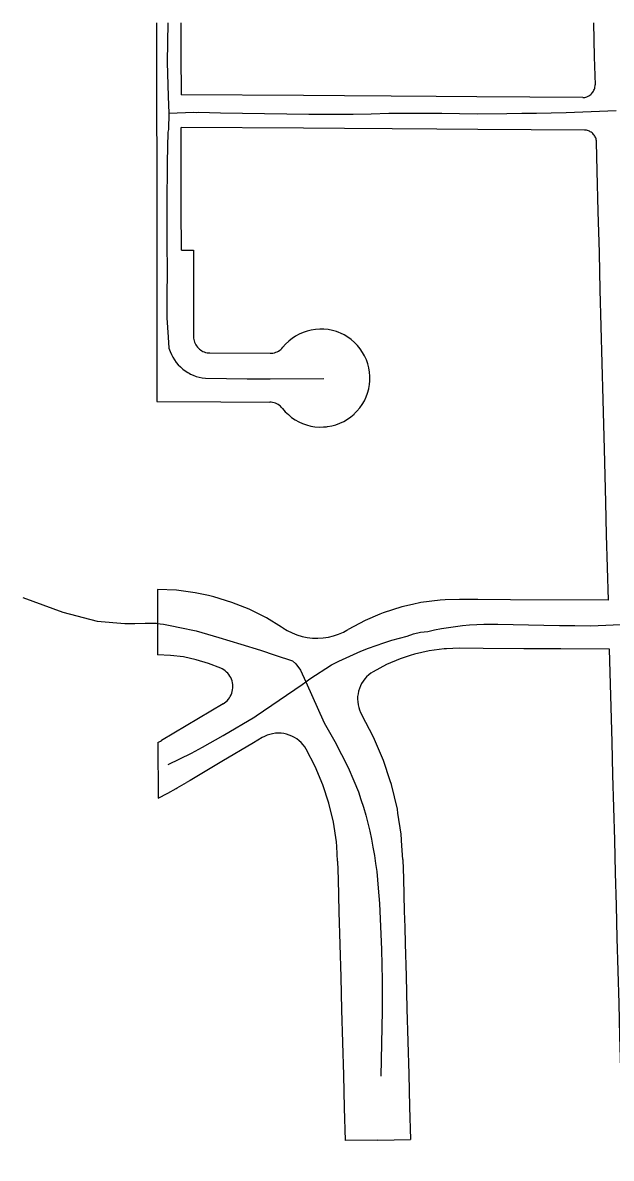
# Model space of a CAD drawing. Extents: x -2233 to 187241, y 4582 to 150524.
# Drawn here: x 111562 to 112283, y 61631 to 63022 of the extents above; entities that cross this region are included whole.
import ezdxf

# ---------------------------------------------------------------- set-up
doc = ezdxf.new("R2010")
doc.units = 0
doc.layers.add('GE_X_CL_2000', color=7, linetype='Continuous')
doc.layers.add('RW_X_Fee_RW', color=7, linetype='Continuous')

msp = doc.modelspace()

# ---------------------------------------------------------------- linework, layer by layer
at = {"layer": 'GE_X_CL_2000'}
for points in [[(111740, 63021.6), (111739.5, 62973.5), (111740.7, 62931.1), (111741.6, 62910.9)], [(111741.6, 62910.9), (111740.8, 62890.9), (111740.1, 62887.5), (111739.4, 62850.8), (111739.2, 62832.9), (111739, 62815), (111738.9, 62797.1), (111738.9, 62779.1), (111738.9, 62761.2), (111739, 62743.3), (111739.2, 62725.4), (111739.5, 62707.8), (111739, 62696.3), (111738.8, 62684.3), (111738.8, 62672.3), (111739.1, 62660.3), (111739.6, 62648.3), (111740.4, 62636.3), (111741.6, 62623.2), (111743.1, 62618.8), (111744.5, 62615.3), (111746.3, 62611.9), (111748.2, 62608.7), (111750.5, 62605.6), (111752.9, 62602.7), (111755.6, 62600), (111758.4, 62597.5), (111761.4, 62595.2), (111764.6, 62593.1), (111766.2, 62592.3)], [(111741.6, 62910.9), (111772, 62912), (111775.1, 62911.8), (111777.6, 62912), (111804.5, 62911.3), (111831.6, 62910.7), (111858.7, 62910.3), (111885.9, 62909.9), (111913, 62909.7), (111940.1, 62909.6), (111967.4, 62909.6), (111989.2, 62910.2), (112010.8, 62910.7), (112032.5, 62911), (112054.1, 62911), (112075.8, 62910.9), (112097.5, 62910.5), (112119.3, 62909.9), (112155.6, 62910.4), (112173.7, 62910.7), (112191.8, 62911), (112209.9, 62911.4), (112228, 62911.7), (112289.4, 62914.2)], [(111766.2, 62592.3), (111768, 62591.3), (111771.4, 62589.8), (111775, 62588.5), (111778.7, 62587.4), (111782.4, 62586.7), (111786.3, 62586.2), (111812.1, 62585.8), (111837.4, 62585.5), (111865.4, 62585.5), (111931.2, 62586)], [(111562.4, 62317.5), (111611.4, 62299.8), (111653.5, 62288.6), (111687.4, 62285.8), (111699.9, 62286), (111712.4, 62286.3), (111726.3, 62286.2), (111730.6, 62285.6), (111735, 62285.1), (111745, 62283.1), (111754.9, 62281.1), (111774.8, 62277), (111802.5, 62268.7), (111829.5, 62260.5), (111853.6, 62253.2), (111871.6, 62247.2), (111892.9, 62240.2), (111897, 62236.6), (111902.8, 62228.5), (111909.3, 62214.5)], [(111909.3, 62214.5), (111914.2, 62217.9), (111940.6, 62235), (111949.5, 62239.5), (111958.5, 62243.9), (111967.6, 62248), (111976.8, 62251.9), (111986, 62255.5), (111995.4, 62259), (112004.8, 62262.2), (112014.4, 62265.2), (112023.9, 62268), (112033.3, 62270.5), (112041.3, 62273), (112049.7, 62275.4), (112058.6, 62276), (112066.9, 62277.9), (112075.4, 62279.6), (112084, 62281.1), (112092.6, 62282.3), (112101.2, 62283.3), (112109.8, 62284.1), (112118.5, 62284.6), (112127.1, 62284.9), (112135.8, 62285), (112144.4, 62284.8), (112163.2, 62284.4), (112182.1, 62284.1), (112200.9, 62283.7), (112219.8, 62283.5), (112238.6, 62283.3), (112258, 62283.1), (112304.4, 62285.1)], [(111740.7, 62113.1), (111769.3, 62127.2), (111782.7, 62134.4), (111807.9, 62148.5), (111846.9, 62171.7), (111848.2, 62172.8), (111904.6, 62211.3), (111909.3, 62214.5)], [(111909.3, 62214.5), (111931.7, 62164.1), (111944.8, 62141.3), (111960.9, 62109.6), (111968.1, 62093.1), (111973.7, 62079.7), (111976.8, 62070.3), (111979.8, 62060.7), (111982.6, 62051), (111985.1, 62041.3), (111987.5, 62031.5), (111989.6, 62021.7), (111991.5, 62011.8), (111993.2, 62001.8), (111994.7, 61991.9), (111996, 61981.9), (111997.1, 61971.9), (111997.9, 61961.8), (111999.3, 61943), (112000.4, 61924.2), (112001.3, 61905.4), (112002, 61886.6), (112002.5, 61867.8), (112002.8, 61849), (112002.9, 61830.2), (112002.7, 61811.3), (112001.2, 61731.6)]]:
    msp.add_lwpolyline(points, dxfattribs=at)
at = {"layer": 'RW_X_Fee_RW'}
for p, q in [((111726.1, 63021.6), (111726.6, 62743.4)), ((111726.6, 62743.4), (111726.9, 62557.6)), ((111756.8, 62743.2), (111771.5, 62743.1)), ((111791.6, 62617.2), (111865.4, 62616.8)), ((111727.5, 62327.6), (111727.6, 62287.6)), ((111727.6, 62287.6), (111727.7, 62247.6)), ((111807.8, 62187.3), (111732.6, 62142.7)), ((111997.3, 61653), (111957.3, 61652.8)), ((111997.3, 61653), (112037.3, 61653.7))]:
    msp.add_line(p, q, dxfattribs=at)
for points in [[(111756.2, 63021.6), (111756.2, 62982.9), (111756.4, 62933.3)], [(112261.5, 63021.6), (112262.6, 62979.7), (112263.5, 62945.5)], [(112248.4, 62930.1), (112249.7, 62930.1), (112251.1, 62930.2), (112252.4, 62930.6), (112253.6, 62931), (112254.9, 62931.5), (112256.1, 62932.1), (112257.2, 62932.9), (112258.2, 62933.7), (112259.2, 62934.6), (112260.1, 62935.6), (112260.9, 62936.7), (112261.6, 62937.8), (112262.2, 62939), (112262.7, 62940.2), (112263.1, 62941.5), (112263.3, 62942.8), (112263.5, 62944.2), (112263.5, 62945.5)], [(112248.4, 62930.1), (112118.9, 62930.9), (112068.9, 62931.3), (112013.9, 62931.6), (111956.4, 62932), (111906.4, 62932.3), (111756.4, 62933.3)], [(112250.4, 62890.1), (112119.9, 62890.9), (112069.9, 62891.2), (112014.9, 62891.6), (111956.4, 62892), (111906.4, 62892.3), (111756.4, 62893.3)], [(111756.8, 62743.2), (111756.7, 62793.2), (111756.6, 62843.2), (111756.4, 62893.3)], [(112265.3, 62875.5), (112265.2, 62876.8), (112265, 62878), (112264.7, 62879.3), (112264.3, 62880.5), (112263.8, 62881.7), (112263.2, 62882.8), (112262.5, 62883.9), (112261.7, 62884.9), (112260.8, 62885.8), (112259.9, 62886.7), (112258.8, 62887.4), (112257.7, 62888.1), (112256.6, 62888.7), (112255.4, 62889.2), (112254.2, 62889.6), (112253, 62890), (112251.7, 62890.1), (112250.4, 62890.1)], [(112268.8, 62739.5), (112268.8, 62740.3), (112267.5, 62790.3), (112266.2, 62840.3), (112265.3, 62875.5)], [(111771.5, 62743.1), (111771.6, 62682.9), (111771.7, 62637.2)], [(112276.6, 62434.3), (112274.9, 62499.2), (112273.4, 62559.6), (112272.2, 62604.6), (112271.1, 62649.5), (112269.9, 62694.5), (112268.8, 62739.5)], [(111880.6, 62549.2), (111884, 62545.2), (111887.8, 62541.6), (111891.8, 62538.3), (111896.1, 62535.4), (111900.6, 62532.9), (111905.3, 62530.7), (111910.2, 62529), (111915.2, 62527.7), (111920.4, 62526.8), (111925.5, 62526.4), (111930.7, 62526.5), (111934.7, 62526.8), (111935.9, 62527), (111941, 62527.9), (111946, 62529.2), (111950.9, 62531), (111955.6, 62533.3), (111960.1, 62535.9), (111964.3, 62538.8), (111968.3, 62542.2), (111969, 62542.9), (111971.9, 62545.9), (111975.3, 62549.8), (111978.3, 62554.1), (111980.9, 62558.6), (111983.1, 62563.3), (111984.9, 62568.1), (111986.2, 62573.2), (111986.8, 62576.4), (111987.2, 62578.3), (111987.6, 62583.4), (111987.7, 62588.6), (111987.2, 62593.8), (111986.4, 62598.9), (111985.1, 62603.9), (111983.4, 62608.8), (111981.2, 62613.6), (111978.7, 62617.9), (111975.7, 62622.4), (111972.4, 62626.4), (111968.8, 62630.1), (111964.9, 62633.5), (111960.7, 62636.5), (111956.2, 62639.2), (111951.5, 62641.5), (111949.8, 62642.1), (111946.7, 62643.3), (111941.7, 62644.7), (111936.6, 62645.7), (111931.4, 62646.3), (111926.3, 62646.4), (111921.1, 62646), (111915.9, 62645.2), (111910.9, 62644), (111906, 62642.3), (111901.2, 62640.2), (111896.7, 62637.7), (111892.4, 62634.9), (111890.8, 62633.6), (111888.3, 62631.6), (111884.5, 62628.1), (111881.1, 62624.2)], [(111771.7, 62637.2), (111771.8, 62635.4), (111772, 62633.7), (111772.4, 62632), (111772.9, 62630.4), (111773.6, 62628.8), (111774.4, 62627.2), (111775.3, 62625.8), (111776.4, 62624.4), (111777.6, 62623.1), (111778.8, 62621.9), (111780.2, 62620.9), (111781.7, 62619.9), (111783.2, 62619.1), (111784.8, 62618.5), (111786.5, 62617.9), (111788.2, 62617.5), (111789.9, 62617.3), (111791.6, 62617.2)], [(111865.4, 62616.8), (111867.2, 62616.8), (111869, 62617.1), (111870.8, 62617.5), (111872.5, 62618), (111874.1, 62618.7), (111875.7, 62619.5), (111877.2, 62620.5), (111878.6, 62621.6), (111879.9, 62622.8), (111881.1, 62624.2)], [(111726.9, 62557.6), (111805.1, 62557.1), (111865.1, 62556.8)], [(111880.6, 62549.2), (111879.5, 62550.5), (111878.2, 62551.8), (111876.8, 62552.9), (111875.3, 62553.9), (111873.7, 62554.7), (111872.1, 62555.5), (111870.4, 62556), (111868.6, 62556.4), (111866.9, 62556.7), (111865.1, 62556.8)], [(112279.8, 62314.3), (112278.7, 62354.3), (112277.7, 62394.3), (112276.6, 62434.3)], [(111880.9, 62280.5), (111879.5, 62281.4), (111861.1, 62292.6), (111840, 62303.2), (111818.7, 62311.7), (111796.5, 62318.5), (111789.8, 62320), (111773.8, 62323.5), (111750.7, 62326.5), (111727.5, 62327.6)], [(112097.4, 62315.4), (112079.8, 62314.7), (112073.6, 62314.4), (112050, 62311.4), (112039.8, 62309.1), (112026.7, 62306.2), (112004, 62298.9), (111999.7, 62297.1), (111982, 62289.6), (111961, 62278.3)], [(112279.8, 62314.3), (112159.8, 62315), (112119.8, 62315.2), (112097.4, 62315.4)], [(111880.9, 62280.5), (111886.5, 62277.1), (111892.3, 62274.3), (111898.3, 62271.9), (111904.6, 62270), (111910.9, 62268.8), (111917.4, 62268), (111919.5, 62268), (111923.9, 62267.8), (111930.4, 62268.2), (111936.8, 62269.2), (111943.1, 62270.7), (111949.3, 62272.7), (111955.3, 62275.3), (111959.5, 62277.6), (111961, 62278.3)], [(112097.1, 62255.4), (112081.4, 62254.7), (112078.7, 62254.6), (112060.4, 62252.3), (112042.4, 62248.2), (112037.2, 62246.6), (112024.9, 62242.6), (112007.9, 62235.4), (111991.6, 62226.8)], [(112281.4, 62254.2), (112221.4, 62254.6), (112176.3, 62254.9), (112126.3, 62255.2), (112097.1, 62255.4)], [(112301.1, 61516.8), (112298.3, 61620.7), (112297.2, 61660.7), (112296.2, 61700.7), (112295.1, 61740.6), (112294, 61780.6), (112293, 61820.6), (112291.9, 61860.6), (112290.8, 61900.6), (112289.8, 61940.6), (112288.7, 61980.6), (112287.6, 62020.6), (112286.6, 62060.5), (112285.5, 62100.5), (112284.4, 62140.5), (112281.4, 62254.2)], [(111805, 62231.2), (111790.2, 62236.9), (111774.9, 62241.5), (111759.4, 62244.8), (111743.6, 62246.8), (111727.7, 62247.6)], [(111807.8, 62187.3), (111809.6, 62188.5), (111811.3, 62189.9), (111812.9, 62191.3), (111814.3, 62193), (111815.6, 62194.7), (111816.7, 62196.6), (111817.7, 62198.5), (111818.5, 62200.5), (111819.1, 62202.6), (111819.6, 62204.7), (111819.8, 62206.9), (111819.9, 62209), (111819.7, 62211.2), (111819.4, 62213.3), (111818.9, 62215.4), (111818.2, 62217.5), (111817.3, 62219.5), (111816.3, 62221.4), (111815.1, 62223.2), (111813.7, 62224.9), (111812.2, 62226.4), (111810.6, 62227.9), (111808.8, 62229.1), (111806.9, 62230.2), (111805, 62231.2)], [(111991.6, 62226.8), (111988.8, 62224.9), (111986.2, 62222.8), (111983.7, 62220.5), (111981.5, 62218), (111979.4, 62215.3), (111977.6, 62212.5), (111976.1, 62209.5), (111974.8, 62206.3), (111973.9, 62203.1), (111973.2, 62199.8), (111972.7, 62196.5), (111972.6, 62193.1), (111972.8, 62189.7), (111973.2, 62186.4), (111974, 62183.1), (111975, 62179.9), (111976.3, 62176.8), (111977.9, 62173.8)], [(112028.2, 61996.9), (112027, 62013.6), (112026, 62027.8), (112022.1, 62053.5), (112021.4, 62058.4), (112014.1, 62088.5), (112012.6, 62093.2), (112004.4, 62117.9), (111992.3, 62146.4), (111977.9, 62173.8)], [(111728.1, 62140), (111729.6, 62140.9), (111731.1, 62141.8), (111732.6, 62142.7)], [(111855.6, 62146), (111845, 62139.7), (111806.3, 62116.7), (111767.6, 62093.7), (111763.2, 62091.1)], [(111909.8, 62131.7), (111908, 62134.6), (111905.9, 62137.4), (111903.5, 62139.9), (111901, 62142.3), (111898.2, 62144.4), (111895.3, 62146.2), (111892.2, 62147.8), (111889, 62149.2), (111885.7, 62150.2), (111882.3, 62150.9), (111878.9, 62151.3), (111875.4, 62151.5), (111872, 62151.3), (111868.5, 62150.8), (111865.2, 62150), (111861.9, 62149), (111858.7, 62147.6), (111855.6, 62146)], [(111728.1, 62140), (111728.3, 62072.4), (111728.3, 62071.9)], [(111948.2, 61994.8), (111947, 62012.6), (111946.6, 62018.6), (111943, 62042.3), (111937.5, 62065.6), (111930.1, 62088.4), (111920.8, 62110.5), (111909.8, 62131.7)], [(111728.3, 62071.9), (111740.1, 62078.1), (111750.4, 62083.7), (111751.7, 62084.5), (111763.2, 62091.1)], [(111948.2, 61994.8), (111948.8, 61972.7), (111949.8, 61932.7), (111950.9, 61892.7), (111952, 61852.7), (111953, 61812.8), (111954.1, 61772.8), (111955.2, 61732.8), (111956.2, 61692.8), (111957.3, 61652.8)], [(112028.2, 61996.9), (112028.8, 61973.6), (112029.8, 61933.6), (112030.4, 61913.7), (112030.9, 61893.7), (112032, 61853.7), (112033, 61813.7), (112034.1, 61773.7), (112035.2, 61733.7), (112036.2, 61693.7), (112037.3, 61653.7)]]:
    msp.add_lwpolyline(points, dxfattribs=at)

doc.saveas('drawing.dxf')
